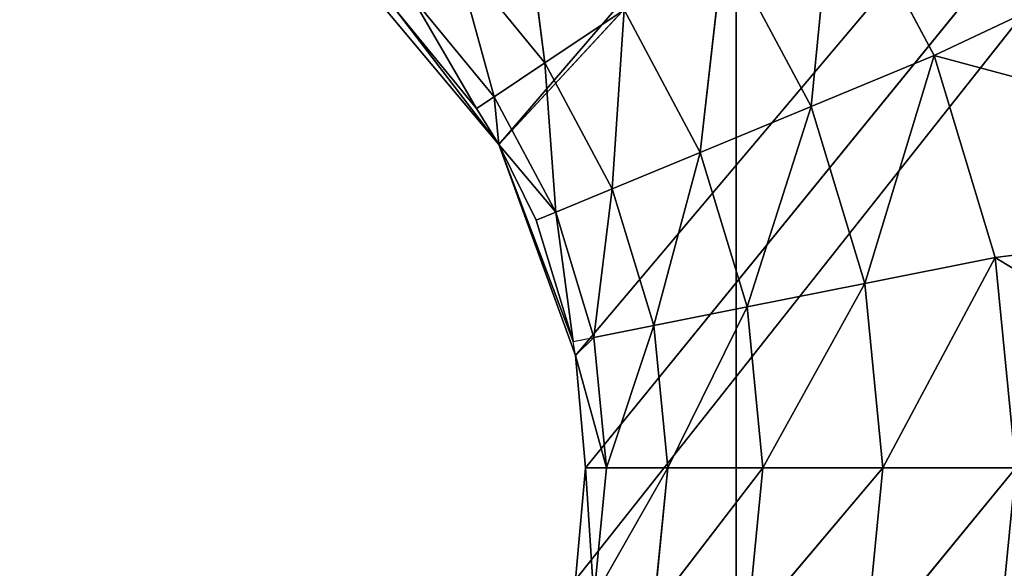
# Model space of a CAD drawing. Extents: x 14 to 217, y 27 to 186.
# Tile 564 of 656: x 43.8 to 46.09, y 118.47 to 119.75. Entities that reach past the tile are written whole.
import ezdxf

# ---------------------------------------------------------------- set-up
doc = ezdxf.new("R2010")
doc.units = 0
doc.header["$LTSCALE"] = 25.4
doc.layers.get('0').update_dxf_attribs({"color": 13, "linetype": 'CONTINUOUS'})

# ---------------------------------------------------------------- blocks, each defined once
blk = doc.blocks.new('PROFILE-RECESSED-T-CONNECT')
at = {"color": 0}
for p, q in [((32.9386, 13.9594, 66.2073), (32.6531, 13.9105, 66.3255)), ((32.9386, 13.9594, 66.2073), (32.6531, 13.9105, 66.3255)), ((32.7076, 13.9594, 65.775), (32.6531, 13.9105, 66.3255)), ((32.7076, 13.9594, 65.775), (32.6531, 13.9105, 66.3255)), ((32.7076, 13.9594, 65.775), (32.9386, 13.9594, 66.2073)), ((32.7076, 13.9594, 65.775), (32.9386, 13.9594, 66.2073)), ((33.1289, 13.9594, 67.164), (32.7778, 13.9105, 67.5914)), ((33.1289, 13.9594, 67.164), (32.7778, 13.9105, 67.5914)), ((33.0809, 13.9594, 66.6762), (32.7778, 13.9105, 66.7365)), ((33.0809, 13.9594, 66.6762), (32.7778, 13.9105, 66.7365)), ((32.9386, 13.9594, 66.2073), (32.7778, 13.9105, 66.7365)), ((32.9386, 13.9594, 66.2073), (32.7778, 13.9105, 66.7365)), ((33.1289, 13.9594, 67.164), (32.8199, 13.9105, 67.164)), ((33.1289, 13.9594, 67.164), (32.8199, 13.9105, 67.164)), ((33.0809, 13.9594, 66.6762), (32.8199, 13.9105, 67.164)), ((33.0809, 13.9594, 66.6762), (32.8199, 13.9105, 67.164)), ((32.9386, 13.9594, 66.2073), (33.9345, 13.9594, 65.7381)), ((32.9386, 13.9594, 66.2073), (33.9345, 13.9594, 65.7381)), ((32.9386, 13.9594, 66.2073), (34.1742, 13.9594, 66.5388)), ((32.9386, 13.9594, 66.2073), (34.1742, 13.9594, 66.5388)), ((32.9386, 13.9594, 66.2073), (33.0809, 13.9594, 66.6762)), ((32.9386, 13.9594, 66.2073), (33.0809, 13.9594, 66.6762)), ((33.0809, 13.9594, 66.6762), (34.1742, 13.9594, 66.5388)), ((33.0809, 13.9594, 66.6762), (34.1742, 13.9594, 66.5388)), ((33.0809, 13.9594, 66.6762), (34.2228, 13.9594, 67.3733)), ((33.0809, 13.9594, 66.6762), (34.2228, 13.9594, 67.3733)), ((33.0809, 13.9594, 66.6762), (33.1289, 13.9594, 67.164)), ((33.0809, 13.9594, 66.6762), (33.1289, 13.9594, 67.164)), ((32.6531, 13.9105, 66.3255), (32.3956, 13.7684, 66.4322)), ((32.6531, 13.9105, 66.3255), (32.3956, 13.7684, 66.4322)), ((32.4506, 13.9105, 65.9467), (32.3956, 13.7684, 66.4322)), ((32.4506, 13.9105, 65.9467), (32.3956, 13.7684, 66.4322)), ((32.6531, 13.9105, 66.3255), (32.4506, 13.9105, 65.9467)), ((32.6531, 13.9105, 66.3255), (32.4506, 13.9105, 65.9467)), ((32.8199, 13.9105, 67.164), (32.5044, 13.7684, 67.537)), ((32.8199, 13.9105, 67.164), (32.5044, 13.7684, 67.537)), ((32.7778, 13.9105, 66.7365), (32.5044, 13.7684, 66.7909)), ((32.7778, 13.9105, 66.7365), (32.5044, 13.7684, 66.7909)), ((32.6531, 13.9105, 66.3255), (32.5044, 13.7684, 66.7909)), ((32.6531, 13.9105, 66.3255), (32.5044, 13.7684, 66.7909)), ((32.8199, 13.9105, 67.164), (32.5411, 13.7684, 67.164)), ((32.8199, 13.9105, 67.164), (32.5411, 13.7684, 67.164)), ((32.7778, 13.9105, 66.7365), (32.5411, 13.7684, 67.164)), ((32.7778, 13.9105, 66.7365), (32.5411, 13.7684, 67.164)), ((32.7778, 13.9105, 66.7365), (32.6531, 13.9105, 66.3255)), ((32.7778, 13.9105, 66.7365), (32.6531, 13.9105, 66.3255)), ((32.7778, 13.9105, 67.5914), (32.8199, 13.9105, 67.164)), ((32.8199, 13.9105, 67.164), (32.7778, 13.9105, 66.7365)), ((32.7778, 13.9105, 67.5914), (32.8199, 13.9105, 67.164)), ((32.8199, 13.9105, 67.164), (32.7778, 13.9105, 66.7365)), ((31.981, 13.7684, 65.8118), (32.0349, 13.5472, 66.2245)), ((31.981, 13.7684, 65.8118), (32.0349, 13.5472, 66.2245)), ((32.2188, 13.7684, 66.1016), (32.0349, 13.5472, 66.2245)), ((32.2188, 13.7684, 66.1016), (32.0349, 13.5472, 66.2245)), ((32.3956, 13.7684, 66.4322), (32.1912, 13.5472, 66.5168)), ((32.3956, 13.7684, 66.4322), (32.1912, 13.5472, 66.5168)), ((32.2188, 13.7684, 66.1016), (32.1912, 13.5472, 66.5168)), ((32.2188, 13.7684, 66.1016), (32.1912, 13.5472, 66.5168)), ((32.3956, 13.7684, 66.4322), (32.2188, 13.7684, 66.1016)), ((32.3956, 13.7684, 66.4322), (32.2188, 13.7684, 66.1016)), ((32.5411, 13.7684, 67.164), (32.2874, 13.5472, 67.4939)), ((32.5411, 13.7684, 67.164), (32.2874, 13.5472, 67.4939)), ((32.5044, 13.7684, 66.7909), (32.2874, 13.5472, 66.8341)), ((32.5044, 13.7684, 66.7909), (32.2874, 13.5472, 66.8341)), ((32.3956, 13.7684, 66.4322), (32.2874, 13.5472, 66.8341)), ((32.3956, 13.7684, 66.4322), (32.2874, 13.5472, 66.8341)), ((32.5411, 13.7684, 67.164), (32.3199, 13.5472, 67.164)), ((32.5411, 13.7684, 67.164), (32.3199, 13.5472, 67.164)), ((32.5044, 13.7684, 66.7909), (32.3199, 13.5472, 67.164)), ((32.5044, 13.7684, 66.7909), (32.3199, 13.5472, 67.164)), ((32.5044, 13.7684, 66.7909), (32.3956, 13.7684, 66.4322)), ((32.5044, 13.7684, 66.7909), (32.3956, 13.7684, 66.4322)), ((32.5044, 13.7684, 67.537), (32.5411, 13.7684, 67.164)), ((32.5411, 13.7684, 67.164), (32.5044, 13.7684, 66.7909)), ((32.5044, 13.7684, 67.537), (32.5411, 13.7684, 67.164)), ((32.5411, 13.7684, 67.164), (32.5044, 13.7684, 66.7909)), ((32.0349, 13.5472, 66.2245), (31.8246, 13.5472, 65.9683)), ((31.8246, 13.5472, 65.9683), (31.9168, 13.2684, 66.3034)), ((31.8246, 13.5472, 65.9683), (31.9168, 13.2684, 66.3034)), ((32.0349, 13.5472, 66.2245), (31.8246, 13.5472, 65.9683)), ((32.0349, 13.5472, 66.2245), (31.9168, 13.2684, 66.3034)), ((32.0349, 13.5472, 66.2245), (31.9168, 13.2684, 66.3034)), ((32.1912, 13.5472, 66.5168), (32.0349, 13.5472, 66.2245)), ((32.0349, 13.5472, 66.2245), (32.0599, 13.2684, 66.5712)), ((32.0349, 13.5472, 66.2245), (32.0599, 13.2684, 66.5712)), ((32.1912, 13.5472, 66.5168), (32.0349, 13.5472, 66.2245)), ((32.1912, 13.5472, 66.5168), (32.0599, 13.2684, 66.5712)), ((32.1912, 13.5472, 66.5168), (32.0599, 13.2684, 66.5712)), ((32.3199, 13.5472, 67.164), (32.1481, 13.2684, 67.4661)), ((32.3199, 13.5472, 67.164), (32.1481, 13.2684, 67.4661)), ((32.2874, 13.5472, 66.8341), (32.1481, 13.2684, 66.8618)), ((32.2874, 13.5472, 66.8341), (32.1481, 13.2684, 66.8618)), ((32.1912, 13.5472, 66.5168), (32.1481, 13.2684, 66.8618)), ((32.1912, 13.5472, 66.5168), (32.1481, 13.2684, 66.8618)), ((32.3199, 13.5472, 67.164), (32.1778, 13.2684, 67.164)), ((32.3199, 13.5472, 67.164), (32.1778, 13.2684, 67.164)), ((32.2874, 13.5472, 66.8341), (32.1778, 13.2684, 67.164)), ((32.2874, 13.5472, 66.8341), (32.1778, 13.2684, 67.164)), ((32.2874, 13.5472, 66.8341), (32.1912, 13.5472, 66.5168)), ((32.2874, 13.5472, 66.8341), (32.1912, 13.5472, 66.5168)), ((32.2874, 13.5472, 67.4939), (32.3199, 13.5472, 67.164)), ((32.3199, 13.5472, 67.164), (32.2874, 13.5472, 66.8341)), ((32.2874, 13.5472, 67.4939), (32.3199, 13.5472, 67.164)), ((32.3199, 13.5472, 67.164), (32.2874, 13.5472, 66.8341)), ((31.8761, 12.9594, 66.3306), (31.7242, 13.2684, 66.0687)), ((31.8761, 12.9594, 66.3306), (31.7242, 13.2684, 66.0687)), ((31.9168, 13.2684, 66.3034), (31.7242, 13.2684, 66.0687)), ((31.9168, 13.2684, 66.3034), (31.7242, 13.2684, 66.0687)), ((31.8761, 12.9594, 66.3306), (31.9168, 13.2684, 66.3034)), ((31.8761, 12.9594, 66.3306), (31.9168, 13.2684, 66.3034)), ((31.9279, 12.9594, 66.414), (31.9168, 13.2684, 66.3034)), ((31.9279, 12.9594, 66.414), (31.9168, 13.2684, 66.3034)), ((32.0599, 13.2684, 66.5712), (31.9168, 13.2684, 66.3034)), ((32.0599, 13.2684, 66.5712), (31.9168, 13.2684, 66.3034)), ((31.9279, 12.9594, 66.414), (32.0599, 13.2684, 66.5712)), ((31.9279, 12.9594, 66.414), (32.0599, 13.2684, 66.5712)), ((32.0147, 12.9594, 66.5899), (32.0599, 13.2684, 66.5712)), ((32.0147, 12.9594, 66.5899), (32.0599, 13.2684, 66.5712)), ((32.1001, 12.9594, 66.8713), (32.0599, 13.2684, 66.5712)), ((32.1001, 12.9594, 66.8713), (32.0599, 13.2684, 66.5712)), ((32.1481, 13.2684, 66.8618), (32.0599, 13.2684, 66.5712)), ((32.1481, 13.2684, 66.8618), (32.0599, 13.2684, 66.5712)), ((32.1001, 12.9594, 66.8713), (32.1481, 13.2684, 66.8618)), ((32.1061, 12.9594, 66.9035), (32.1481, 13.2684, 66.8618)), ((32.1061, 12.9594, 66.9035), (32.1778, 13.2684, 67.164)), ((32.1061, 12.9594, 66.9035), (32.1778, 13.2684, 67.164)), ((32.1289, 12.9594, 67.164), (32.1778, 13.2684, 67.164)), ((32.1289, 12.9594, 67.164), (32.1778, 13.2684, 67.164)), ((32.1289, 12.9594, 67.164), (32.1481, 13.2684, 67.4661)), ((32.1289, 12.9594, 67.164), (32.1481, 13.2684, 67.4661)), ((32.1778, 13.2684, 67.164), (32.1481, 13.2684, 66.8618)), ((32.1481, 13.2684, 67.4661), (32.1778, 13.2684, 67.164)), ((32.1481, 13.2684, 67.4661), (32.1778, 13.2684, 67.164)), ((32.1778, 13.2684, 67.164), (32.1481, 13.2684, 66.8618)), ((31.9279, 3.7618, 66.414), (31.6896, 12.9594, 66.1033)), ((31.9279, 3.7618, 66.414), (31.6896, 12.9594, 66.1033)), ((31.8761, 12.9594, 66.3306), (31.6896, 12.9594, 66.1033)), ((31.8761, 12.9594, 66.3306), (31.6896, 12.9594, 66.1033)), ((31.9279, 3.7618, 66.414), (31.8761, 12.9594, 66.3306)), ((31.9279, 3.7618, 66.414), (31.8761, 12.9594, 66.3306)), ((31.9279, 12.9594, 66.414), (31.8761, 12.9594, 66.3306)), ((31.9279, 12.9594, 66.414), (31.8761, 12.9594, 66.3306)), ((32.0147, 12.9594, 66.5899), (31.9279, 12.9594, 66.414)), ((31.9279, 12.9594, 66.414), (31.9279, 3.7618, 66.414)), ((31.9279, 3.7618, 66.414), (32.0147, 12.9594, 66.5899)), ((32.1061, 12.9594, 66.9035), (31.9279, 3.7618, 66.414)), ((32.1061, 12.9594, 66.9035), (31.9279, 3.7618, 66.414)), ((32.1001, 12.9594, 66.8713), (31.9279, 3.7618, 66.414)), ((32.1001, 12.9594, 66.8713), (31.9279, 3.7618, 66.414)), ((31.9279, 3.7618, 66.414), (32.0147, 12.9594, 66.5899)), ((31.9279, 12.9594, 66.414), (31.9279, 3.7618, 66.414)), ((32.0147, 12.9594, 66.5899), (31.9279, 12.9594, 66.414)), ((32.1001, 12.9594, 66.8713), (32.0147, 12.9594, 66.5899)), ((32.1001, 12.9594, 66.8713), (32.0147, 12.9594, 66.5899)), ((32.1061, 12.9594, 66.9035), (32.1001, 12.9594, 66.8713)), ((32.1061, 12.9594, 67.4244), (32.1289, 3.7618, 67.164)), ((32.1061, 12.9594, 67.4244), (32.1289, 3.7618, 67.164)), ((32.1061, 12.9594, 67.4244), (32.1289, 12.9594, 67.164)), ((32.1289, 12.9594, 67.164), (32.1061, 3.7618, 66.9035)), ((32.1289, 12.9594, 67.164), (32.1061, 3.7618, 66.9035)), ((32.1289, 12.9594, 67.164), (32.1061, 12.9594, 66.9035)), ((32.1061, 12.9594, 66.9035), (32.1061, 3.7618, 66.9035)), ((32.1061, 12.9594, 66.9035), (32.1061, 3.7618, 66.9035)), ((32.1289, 12.9594, 67.164), (32.1061, 12.9594, 66.9035)), ((32.1061, 12.9594, 67.4244), (32.1289, 12.9594, 67.164)), ((32.1289, 12.9594, 67.164), (32.1289, 3.7618, 67.164)), ((32.1289, 12.9594, 67.164), (32.1289, 3.7618, 67.164)), ((32.4789, 12.9618, 57.3216), (32.4789, 4.9618, 92.3216)), ((32.4789, 12.9618, 57.3216), (32.4789, 4.9618, 92.3216)), ((32.4789, 12.9618, 57.3216), (32.4789, 12.9618, 92.3216)), ((32.4789, 12.9618, 57.3216), (32.4789, 12.9618, 92.3216)), ((32.4789, 4.9618, 57.3216), (32.4789, 4.9618, 92.3216)), ((32.4789, 4.9618, 57.3216), (32.4789, 4.9618, 92.3216)), ((31.9279, 3.7618, 66.414), (31.5931, 3.7618, 66.0149)), ((31.9279, 3.7618, 66.414), (31.5931, 3.7618, 66.0149)), ((32.1061, 3.7618, 66.9035), (31.9279, 3.7618, 66.414)), ((31.9279, 3.7618, 66.414), (38.6289, 3.7618, 59.1857)), ((31.9279, 3.7618, 66.414), (38.6289, 3.7618, 59.1857)), ((31.9279, 3.7618, 66.414), (38.5954, 3.7618, 58.6748)), ((31.9279, 3.7618, 66.414), (38.5954, 3.7618, 58.6748)), ((32.1061, 3.7618, 66.9035), (31.9279, 3.7618, 66.414)), ((32.1061, 3.7618, 67.4244), (38.6289, 3.7618, 59.1857)), ((32.1061, 3.7618, 67.4244), (38.6289, 3.7618, 59.1857)), ((32.1061, 3.7618, 67.4244), (32.1289, 3.7618, 67.164)), ((32.1289, 3.7618, 67.164), (32.1061, 3.7618, 66.9035)), ((32.1061, 3.7618, 66.9035), (38.6289, 3.7618, 59.1857)), ((32.1061, 3.7618, 66.9035), (38.6289, 3.7618, 59.1857)), ((32.1061, 3.7618, 67.4244), (32.1289, 3.7618, 67.164)), ((32.1289, 3.7618, 67.164), (32.1061, 3.7618, 66.9035)), ((32.1289, 3.7618, 67.164), (38.6289, 3.7618, 59.1857)), ((32.1289, 3.7618, 67.164), (38.6289, 3.7618, 59.1857))]:
    blk.add_line(p, q, dxfattribs=at)
mesh = blk.add_polyface(dxfattribs=at)
corners = [(32.6531, 13.9105, 66.3255), (32.7076, 13.9594, 65.775), (32.4506, 13.9105, 65.9467)]
mesh.append_faces([[corners[k] for k in face] for face in [(0, 1, 2)]], dxfattribs={"color": 0})
mesh = blk.add_polyface(dxfattribs=at)
corners = [(32.7778, 13.9105, 66.7365), (32.9386, 13.9594, 66.2073), (32.6531, 13.9105, 66.3255)]
mesh.append_faces([[corners[k] for k in face] for face in [(0, 1, 2)]], dxfattribs={"color": 0})
mesh = blk.add_polyface(dxfattribs=at)
corners = [(32.6531, 13.9105, 66.3255), (32.9386, 13.9594, 66.2073), (32.7076, 13.9594, 65.775)]
mesh.append_faces([[corners[k] for k in face] for face in [(0, 1, 2)]], dxfattribs={"color": 0})
mesh = blk.add_polyface(dxfattribs=at)
corners = [(32.9386, 13.9594, 66.2073), (33.9345, 13.9594, 65.7381), (32.7076, 13.9594, 65.775)]
mesh.append_faces([[corners[k] for k in face] for face in [(0, 1, 2)]], dxfattribs={"color": 0})
mesh = blk.add_polyface(dxfattribs=at)
corners = [(33.0809, 13.9594, 67.6517), (33.1289, 13.9594, 67.164), (32.7778, 13.9105, 67.5914)]
mesh.append_faces([[corners[k] for k in face] for face in [(0, 1, 2)]], dxfattribs={"color": 0})
mesh = blk.add_polyface(dxfattribs=at)
corners = [(32.7778, 13.9105, 67.5914), (33.1289, 13.9594, 67.164), (32.8199, 13.9105, 67.164)]
mesh.append_faces([[corners[k] for k in face] for face in [(0, 1, 2)]], dxfattribs={"color": 0})
mesh = blk.add_polyface(dxfattribs=at)
corners = [(32.8199, 13.9105, 67.164), (33.0809, 13.9594, 66.6762), (32.7778, 13.9105, 66.7365)]
mesh.append_faces([[corners[k] for k in face] for face in [(0, 1, 2)]], dxfattribs={"color": 0})
mesh = blk.add_polyface(dxfattribs=at)
corners = [(32.7778, 13.9105, 66.7365), (33.0809, 13.9594, 66.6762), (32.9386, 13.9594, 66.2073)]
mesh.append_faces([[corners[k] for k in face] for face in [(0, 1, 2)]], dxfattribs={"color": 0})
mesh = blk.add_polyface(dxfattribs=at)
corners = [(33.1289, 13.9594, 67.164), (33.0809, 13.9594, 66.6762), (32.8199, 13.9105, 67.164)]
mesh.append_faces([[corners[k] for k in face] for face in [(0, 1, 2)]], dxfattribs={"color": 0})
mesh = blk.add_polyface(dxfattribs=at)
corners = [(34.1742, 13.9594, 66.5388), (33.9345, 13.9594, 65.7381), (32.9386, 13.9594, 66.2073)]
mesh.append_faces([[corners[k] for k in face] for face in [(0, 1, 2)]], dxfattribs={"color": 0})
mesh = blk.add_polyface(dxfattribs=at)
corners = [(33.0809, 13.9594, 66.6762), (34.1742, 13.9594, 66.5388), (32.9386, 13.9594, 66.2073)]
mesh.append_faces([[corners[k] for k in face] for face in [(0, 1, 2)]], dxfattribs={"color": 0})
mesh = blk.add_polyface(dxfattribs=at)
corners = [(34.2228, 13.9594, 67.3733), (34.1742, 13.9594, 66.5388), (33.0809, 13.9594, 66.6762)]
mesh.append_faces([[corners[k] for k in face] for face in [(0, 1, 2)]], dxfattribs={"color": 0})
mesh = blk.add_polyface(dxfattribs=at)
corners = [(34.2228, 13.9594, 67.3733), (33.0809, 13.9594, 66.6762), (33.1289, 13.9594, 67.164)]
mesh.append_faces([[corners[k] for k in face] for face in [(0, 1, 2)]], dxfattribs={"color": 0})
mesh = blk.add_polyface(dxfattribs=at)
corners = [(34.0777, 13.9594, 68.1964), (33.1289, 13.9594, 67.164), (33.0809, 13.9594, 67.6517)]
mesh.append_faces([[corners[k] for k in face] for face in [(0, 1, 2)]], dxfattribs={"color": 0})
mesh = blk.add_polyface(dxfattribs=at)
corners = [(32.3956, 13.7684, 66.4322), (32.4506, 13.9105, 65.9467), (32.2188, 13.7684, 66.1016)]
mesh.append_faces([[corners[k] for k in face] for face in [(0, 1, 2)]], dxfattribs={"color": 0})
mesh = blk.add_polyface(dxfattribs=at)
corners = [(32.5044, 13.7684, 66.7909), (32.6531, 13.9105, 66.3255), (32.3956, 13.7684, 66.4322)]
mesh.append_faces([[corners[k] for k in face] for face in [(0, 1, 2)]], dxfattribs={"color": 0})
mesh = blk.add_polyface(dxfattribs=at)
corners = [(32.3956, 13.7684, 66.4322), (32.6531, 13.9105, 66.3255), (32.4506, 13.9105, 65.9467)]
mesh.append_faces([[corners[k] for k in face] for face in [(0, 1, 2)]], dxfattribs={"color": 0})
mesh = blk.add_polyface(dxfattribs=at)
corners = [(32.7778, 13.9105, 67.5914), (32.8199, 13.9105, 67.164), (32.5044, 13.7684, 67.537)]
mesh.append_faces([[corners[k] for k in face] for face in [(0, 1, 2)]], dxfattribs={"color": 0})
mesh = blk.add_polyface(dxfattribs=at)
corners = [(32.5044, 13.7684, 67.537), (32.8199, 13.9105, 67.164), (32.5411, 13.7684, 67.164)]
mesh.append_faces([[corners[k] for k in face] for face in [(0, 1, 2)]], dxfattribs={"color": 0})
mesh = blk.add_polyface(dxfattribs=at)
corners = [(32.5411, 13.7684, 67.164), (32.7778, 13.9105, 66.7365), (32.5044, 13.7684, 66.7909)]
mesh.append_faces([[corners[k] for k in face] for face in [(0, 1, 2)]], dxfattribs={"color": 0})
mesh = blk.add_polyface(dxfattribs=at)
corners = [(32.5044, 13.7684, 66.7909), (32.7778, 13.9105, 66.7365), (32.6531, 13.9105, 66.3255)]
mesh.append_faces([[corners[k] for k in face] for face in [(0, 1, 2)]], dxfattribs={"color": 0})
mesh = blk.add_polyface(dxfattribs=at)
corners = [(32.8199, 13.9105, 67.164), (32.7778, 13.9105, 66.7365), (32.5411, 13.7684, 67.164)]
mesh.append_faces([[corners[k] for k in face] for face in [(0, 1, 2)]], dxfattribs={"color": 0})
mesh = blk.add_polyface(dxfattribs=at)
corners = [(32.0349, 13.5472, 66.2245), (31.981, 13.7684, 65.8118), (31.8246, 13.5472, 65.9683)]
mesh.append_faces([[corners[k] for k in face] for face in [(0, 1, 2)]], dxfattribs={"color": 0})
mesh = blk.add_polyface(dxfattribs=at)
corners = [(32.0349, 13.5472, 66.2245), (32.2188, 13.7684, 66.1016), (31.981, 13.7684, 65.8118)]
mesh.append_faces([[corners[k] for k in face] for face in [(0, 1, 2)]], dxfattribs={"color": 0})
mesh = blk.add_polyface(dxfattribs=at)
corners = [(32.1912, 13.5472, 66.5168), (32.2188, 13.7684, 66.1016), (32.0349, 13.5472, 66.2245)]
mesh.append_faces([[corners[k] for k in face] for face in [(0, 1, 2)]], dxfattribs={"color": 0})
mesh = blk.add_polyface(dxfattribs=at)
corners = [(32.2874, 13.5472, 66.8341), (32.3956, 13.7684, 66.4322), (32.1912, 13.5472, 66.5168)]
mesh.append_faces([[corners[k] for k in face] for face in [(0, 1, 2)]], dxfattribs={"color": 0})
mesh = blk.add_polyface(dxfattribs=at)
corners = [(32.1912, 13.5472, 66.5168), (32.3956, 13.7684, 66.4322), (32.2188, 13.7684, 66.1016)]
mesh.append_faces([[corners[k] for k in face] for face in [(0, 1, 2)]], dxfattribs={"color": 0})
mesh = blk.add_polyface(dxfattribs=at)
corners = [(32.5411, 13.7684, 67.164), (32.2874, 13.5472, 67.4939), (32.5044, 13.7684, 67.537)]
mesh.append_faces([[corners[k] for k in face] for face in [(0, 1, 2)]], dxfattribs={"color": 0})
mesh = blk.add_polyface(dxfattribs=at)
corners = [(32.2874, 13.5472, 67.4939), (32.5411, 13.7684, 67.164), (32.3199, 13.5472, 67.164)]
mesh.append_faces([[corners[k] for k in face] for face in [(0, 1, 2)]], dxfattribs={"color": 0})
mesh = blk.add_polyface(dxfattribs=at)
corners = [(32.5044, 13.7684, 66.7909), (32.2874, 13.5472, 66.8341), (32.3199, 13.5472, 67.164)]
mesh.append_faces([[corners[k] for k in face] for face in [(0, 1, 2)]], dxfattribs={"color": 0})
mesh = blk.add_polyface(dxfattribs=at)
corners = [(32.2874, 13.5472, 66.8341), (32.5044, 13.7684, 66.7909), (32.3956, 13.7684, 66.4322)]
mesh.append_faces([[corners[k] for k in face] for face in [(0, 1, 2)]], dxfattribs={"color": 0})
mesh = blk.add_polyface(dxfattribs=at)
corners = [(32.5411, 13.7684, 67.164), (32.5044, 13.7684, 66.7909), (32.3199, 13.5472, 67.164)]
mesh.append_faces([[corners[k] for k in face] for face in [(0, 1, 2)]], dxfattribs={"color": 0})
mesh = blk.add_polyface(dxfattribs=at)
corners = [(31.8246, 13.5472, 65.9683), (31.7242, 13.2684, 66.0687), (31.9168, 13.2684, 66.3034)]
mesh.append_faces([[corners[k] for k in face] for face in [(0, 1, 2)]], dxfattribs={"color": 0})
mesh = blk.add_polyface(dxfattribs=at)
corners = [(31.8246, 13.5472, 65.9683), (31.9168, 13.2684, 66.3034), (32.0349, 13.5472, 66.2245)]
mesh.append_faces([[corners[k] for k in face] for face in [(0, 1, 2)]], dxfattribs={"color": 0})
mesh = blk.add_polyface(dxfattribs=at)
corners = [(32.0349, 13.5472, 66.2245), (31.9168, 13.2684, 66.3034), (32.0599, 13.2684, 66.5712)]
mesh.append_faces([[corners[k] for k in face] for face in [(0, 1, 2)]], dxfattribs={"color": 0})
mesh = blk.add_polyface(dxfattribs=at)
corners = [(32.0349, 13.5472, 66.2245), (32.0599, 13.2684, 66.5712), (32.1912, 13.5472, 66.5168)]
mesh.append_faces([[corners[k] for k in face] for face in [(0, 1, 2)]], dxfattribs={"color": 0})
mesh = blk.add_polyface(dxfattribs=at)
corners = [(32.1912, 13.5472, 66.5168), (32.0599, 13.2684, 66.5712), (32.1481, 13.2684, 66.8618)]
mesh.append_faces([[corners[k] for k in face] for face in [(0, 1, 2)]], dxfattribs={"color": 0})
mesh = blk.add_polyface(dxfattribs=at)
corners = [(32.3199, 13.5472, 67.164), (32.1481, 13.2684, 67.4661), (32.2874, 13.5472, 67.4939)]
mesh.append_faces([[corners[k] for k in face] for face in [(0, 1, 2)]], dxfattribs={"color": 0})
mesh = blk.add_polyface(dxfattribs=at)
corners = [(32.3199, 13.5472, 67.164), (32.1778, 13.2684, 67.164), (32.1481, 13.2684, 67.4661)]
mesh.append_faces([[corners[k] for k in face] for face in [(0, 1, 2)]], dxfattribs={"color": 0})
mesh = blk.add_polyface(dxfattribs=at)
corners = [(32.2874, 13.5472, 66.8341), (32.1481, 13.2684, 66.8618), (32.1778, 13.2684, 67.164)]
mesh.append_faces([[corners[k] for k in face] for face in [(0, 1, 2)]], dxfattribs={"color": 0})
mesh = blk.add_polyface(dxfattribs=at)
corners = [(32.1912, 13.5472, 66.5168), (32.1481, 13.2684, 66.8618), (32.2874, 13.5472, 66.8341)]
mesh.append_faces([[corners[k] for k in face] for face in [(0, 1, 2)]], dxfattribs={"color": 0})
mesh = blk.add_polyface(dxfattribs=at)
corners = [(32.2874, 13.5472, 66.8341), (32.1778, 13.2684, 67.164), (32.3199, 13.5472, 67.164)]
mesh.append_faces([[corners[k] for k in face] for face in [(0, 1, 2)]], dxfattribs={"color": 0})
mesh = blk.add_polyface(dxfattribs=at)
corners = [(31.7242, 13.2684, 66.0687), (31.6896, 12.9594, 66.1033), (31.8761, 12.9594, 66.3306)]
mesh.append_faces([[corners[k] for k in face] for face in [(0, 1, 2)]], dxfattribs={"color": 0})
mesh = blk.add_polyface(dxfattribs=at)
corners = [(31.7242, 13.2684, 66.0687), (31.8761, 12.9594, 66.3306), (31.9168, 13.2684, 66.3034)]
mesh.append_faces([[corners[k] for k in face] for face in [(0, 1, 2)]], dxfattribs={"color": 0})
mesh = blk.add_polyface(dxfattribs=at)
corners = [(31.9168, 13.2684, 66.3034), (31.8761, 12.9594, 66.3306), (31.9279, 12.9594, 66.414)]
mesh.append_faces([[corners[k] for k in face] for face in [(0, 1, 2)]], dxfattribs={"color": 0})
mesh = blk.add_polyface(dxfattribs=at)
corners = [(31.9168, 13.2684, 66.3034), (31.9279, 12.9594, 66.414), (32.0599, 13.2684, 66.5712)]
mesh.append_faces([[corners[k] for k in face] for face in [(0, 1, 2)]], dxfattribs={"color": 0})
mesh = blk.add_polyface(dxfattribs=at)
corners = [(32.0599, 13.2684, 66.5712), (31.9279, 12.9594, 66.414), (32.0147, 12.9594, 66.5899)]
mesh.append_faces([[corners[k] for k in face] for face in [(0, 1, 2)]], dxfattribs={"color": 0})
mesh = blk.add_polyface(dxfattribs=at)
corners = [(32.0599, 13.2684, 66.5712), (32.0147, 12.9594, 66.5899), (32.1001, 12.9594, 66.8713)]
mesh.append_faces([[corners[k] for k in face] for face in [(0, 1, 2)]], dxfattribs={"color": 0})
mesh = blk.add_polyface(dxfattribs=at)
corners = [(32.0599, 13.2684, 66.5712), (32.1001, 12.9594, 66.8713), (32.1481, 13.2684, 66.8618)]
mesh.append_faces([[corners[k] for k in face] for face in [(0, 1, 2)]], dxfattribs={"color": 0})
mesh = blk.add_polyface(dxfattribs=at)
corners = [(32.1481, 13.2684, 66.8618), (32.1061, 12.9594, 66.9035), (32.1778, 13.2684, 67.164)]
mesh.append_faces([[corners[k] for k in face] for face in [(0, 1, 2)]], dxfattribs={"color": 0})
mesh = blk.add_polyface(dxfattribs=at)
corners = [(32.1778, 13.2684, 67.164), (32.1061, 12.9594, 66.9035), (32.1289, 12.9594, 67.164)]
mesh.append_faces([[corners[k] for k in face] for face in [(0, 1, 2)]], dxfattribs={"color": 0})
mesh = blk.add_polyface(dxfattribs=at)
corners = [(32.1481, 13.2684, 67.4661), (32.1289, 12.9594, 67.164), (32.1061, 12.9594, 67.4244)]
mesh.append_faces([[corners[k] for k in face] for face in [(0, 1, 2)]], dxfattribs={"color": 0})
mesh = blk.add_polyface(dxfattribs=at)
corners = [(32.1778, 13.2684, 67.164), (32.1289, 12.9594, 67.164), (32.1481, 13.2684, 67.4661)]
mesh.append_faces([[corners[k] for k in face] for face in [(0, 1, 2)]], dxfattribs={"color": 0})
mesh = blk.add_polyface(dxfattribs=at)
corners = [(31.6896, 12.9594, 66.1033), (31.5931, 3.7618, 66.0149), (31.9279, 3.7618, 66.414)]
mesh.append_faces([[corners[k] for k in face] for face in [(0, 1, 2)]], dxfattribs={"color": 0})
mesh = blk.add_polyface(dxfattribs=at)
corners = [(31.6896, 12.9594, 66.1033), (31.9279, 3.7618, 66.414), (31.8761, 12.9594, 66.3306)]
mesh.append_faces([[corners[k] for k in face] for face in [(0, 1, 2)]], dxfattribs={"color": 0})
mesh = blk.add_polyface(dxfattribs=at)
corners = [(31.8761, 12.9594, 66.3306), (31.9279, 3.7618, 66.414), (31.9279, 12.9594, 66.414)]
mesh.append_faces([[corners[k] for k in face] for face in [(0, 1, 2)]], dxfattribs={"color": 0})
mesh = blk.add_polyface(dxfattribs=at)
corners = [(31.9279, 12.9594, 66.414), (31.9279, 3.7618, 66.414), (32.0147, 12.9594, 66.5899)]
mesh.append_faces([[corners[k] for k in face] for face in [(0, 1, 2)]], dxfattribs={"color": 0})
mesh = blk.add_polyface(dxfattribs=at)
corners = [(32.1061, 12.9594, 66.9035), (31.9279, 3.7618, 66.414), (32.1061, 3.7618, 66.9035)]
mesh.append_faces([[corners[k] for k in face] for face in [(0, 1, 2)]], dxfattribs={"color": 0})
mesh = blk.add_polyface(dxfattribs=at)
corners = [(32.1001, 12.9594, 66.8713), (31.9279, 3.7618, 66.414), (32.1061, 12.9594, 66.9035)]
mesh.append_faces([[corners[k] for k in face] for face in [(0, 1, 2)]], dxfattribs={"color": 0})
mesh = blk.add_polyface(dxfattribs=at)
corners = [(32.0147, 12.9594, 66.5899), (31.9279, 3.7618, 66.414), (32.1001, 12.9594, 66.8713)]
mesh.append_faces([[corners[k] for k in face] for face in [(0, 1, 2)]], dxfattribs={"color": 0})
mesh = blk.add_polyface(dxfattribs=at)
corners = [(32.1061, 12.9594, 67.4244), (32.1289, 3.7618, 67.164), (32.1061, 3.7618, 67.4244)]
mesh.append_faces([[corners[k] for k in face] for face in [(0, 1, 2)]], dxfattribs={"color": 0})
mesh = blk.add_polyface(dxfattribs=at)
corners = [(32.1289, 12.9594, 67.164), (32.1289, 3.7618, 67.164), (32.1061, 12.9594, 67.4244)]
mesh.append_faces([[corners[k] for k in face] for face in [(0, 1, 2)]], dxfattribs={"color": 0})
mesh = blk.add_polyface(dxfattribs=at)
corners = [(32.1289, 12.9594, 67.164), (32.1061, 3.7618, 66.9035), (32.1289, 3.7618, 67.164)]
mesh.append_faces([[corners[k] for k in face] for face in [(0, 1, 2)]], dxfattribs={"color": 0})
mesh = blk.add_polyface(dxfattribs=at)
corners = [(32.1061, 12.9594, 66.9035), (32.1061, 3.7618, 66.9035), (32.1289, 12.9594, 67.164)]
mesh.append_faces([[corners[k] for k in face] for face in [(0, 1, 2)]], dxfattribs={"color": 0})
mesh = blk.add_polyface(dxfattribs=at)
corners = [(32.4789, 12.9618, 57.3216), (32.4789, 4.9618, 92.3216), (32.4789, 4.9618, 57.3216)]
mesh.append_faces([[corners[k] for k in face] for face in [(0, 1, 2)]], dxfattribs={"color": 0})
mesh = blk.add_polyface(dxfattribs=at)
corners = [(32.4789, 12.9618, 92.3216), (32.4789, 4.9618, 92.3216), (32.4789, 12.9618, 57.3216)]
mesh.append_faces([[corners[k] for k in face] for face in [(0, 1, 2)]], dxfattribs={"color": 0})
mesh = blk.add_polyface(dxfattribs=at)
corners = [(32.4789, 12.9618, 92.3216), (32.4789, 12.9618, 57.3216), (36.0789, 12.9618, 57.3216)]
mesh.append_faces([[corners[k] for k in face] for face in [(0, 1, 2)]], dxfattribs={"color": 0})
mesh = blk.add_polyface(dxfattribs=at)
corners = [(32.4789, 12.9618, 92.3216), (36.0789, 12.9618, 57.3216), (36.0789, 12.9618, 92.3216)]
mesh.append_faces([[corners[k] for k in face] for face in [(0, 1, 2)]], dxfattribs={"color": 0})
mesh = blk.add_polyface(dxfattribs=at)
corners = [(36.0789, 4.9618, 92.3216), (36.0789, 4.9618, 57.3216), (32.4789, 4.9618, 57.3216)]
mesh.append_faces([[corners[k] for k in face] for face in [(0, 1, 2)]], dxfattribs={"color": 0})
mesh = blk.add_polyface(dxfattribs=at)
corners = [(36.0789, 4.9618, 92.3216), (32.4789, 4.9618, 57.3216), (32.4789, 4.9618, 92.3216)]
mesh.append_faces([[corners[k] for k in face] for face in [(0, 1, 2)]], dxfattribs={"color": 0})
mesh = blk.add_polyface(dxfattribs=at)
corners = [(31.9279, 3.7618, 66.414), (31.5931, 3.7618, 66.0149), (38.5954, 3.7618, 58.6748)]
mesh.append_faces([[corners[k] for k in face] for face in [(0, 1, 2)]], dxfattribs={"color": 0})
mesh = blk.add_polyface(dxfattribs=at)
corners = [(32.1061, 3.7618, 66.9035), (31.9279, 3.7618, 66.414), (38.6289, 3.7618, 59.1857)]
mesh.append_faces([[corners[k] for k in face] for face in [(0, 1, 2)]], dxfattribs={"color": 0})
mesh = blk.add_polyface(dxfattribs=at)
corners = [(31.9279, 3.7618, 66.414), (38.5954, 3.7618, 58.6748), (38.6289, 3.7618, 59.1857)]
mesh.append_faces([[corners[k] for k in face] for face in [(0, 1, 2)]], dxfattribs={"color": 0})
mesh = blk.add_polyface(dxfattribs=at)
corners = [(38.6289, 3.7618, 88.3216), (32.1061, 3.7618, 67.4244), (38.6289, 3.7618, 59.1857)]
mesh.append_faces([[corners[k] for k in face] for face in [(0, 1, 2)]], dxfattribs={"color": 0})
mesh = blk.add_polyface(dxfattribs=at)
corners = [(32.1061, 3.7618, 67.4244), (32.1289, 3.7618, 67.164), (38.6289, 3.7618, 59.1857)]
mesh.append_faces([[corners[k] for k in face] for face in [(0, 1, 2)]], dxfattribs={"color": 0})
mesh = blk.add_polyface(dxfattribs=at)
corners = [(32.1289, 3.7618, 67.164), (32.1061, 3.7618, 66.9035), (38.6289, 3.7618, 59.1857)]
mesh.append_faces([[corners[k] for k in face] for face in [(0, 1, 2)]], dxfattribs={"color": 0})
mesh = blk.add_polyface(dxfattribs=at)
corners = [(30.5549, 2.0001, 100), (43.0469, 2.0001, 53), (19.0469, 2.0001, 53)]
mesh.append_faces([[corners[k] for k in face] for face in [(0, 1, 2)]], dxfattribs={"color": 0})
mesh = blk.add_polyface(dxfattribs=at)
corners = [(30.5549, 2.0001, 100), (46.0469, 2.0001, 88), (43.0469, 2.0001, 53)]
mesh.append_faces([[corners[k] for k in face] for face in [(0, 1, 2)]], dxfattribs={"color": 0})
mesh = blk.add_polyface(dxfattribs=at)
corners = [(32.3234, 0.8001, 100.2666), (19.0469, 0.8001, 53), (43.0469, 0.8001, 53)]
mesh.append_faces([[corners[k] for k in face] for face in [(0, 1, 2)]], dxfattribs={"color": 0})
mesh = blk.add_polyface(dxfattribs=at)
corners = [(32.3234, 0.8001, 100.2666), (30.5549, 0.8001, 100), (19.0469, 0.8001, 53)]
mesh.append_faces([[corners[k] for k in face] for face in [(0, 1, 2)]], dxfattribs={"color": 0})
mesh = blk.add_polyface(dxfattribs=at)
corners = [(32.3234, 0.8001, 100.2666), (43.0469, 0.8001, 53), (44.1949, 0.8001, 53.2284)]
mesh.append_faces([[corners[k] for k in face] for face in [(0, 1, 2)]], dxfattribs={"color": 0})
mesh = blk.add_polyface(dxfattribs=at)
corners = [(32.3234, 0.8001, 100.2666), (44.1949, 0.8001, 53.2284), (45.1682, 0.8001, 53.8787)]
mesh.append_faces([[corners[k] for k in face] for face in [(0, 1, 2)]], dxfattribs={"color": 0})
mesh = blk.add_polyface(dxfattribs=at)
corners = [(32.3234, 0.8001, 100.2666), (45.1682, 0.8001, 53.8787), (46.0469, 0.8001, 56)]
mesh.append_faces([[corners[k] for k in face] for face in [(0, 1, 2)]], dxfattribs={"color": 0})
mesh = blk.add_polyface(dxfattribs=at)
corners = [(33.9348, 0.8001, 101.0426), (32.3234, 0.8001, 100.2666), (46.0469, 0.8001, 56)]
mesh.append_faces([[corners[k] for k in face] for face in [(0, 1, 2)]], dxfattribs={"color": 0})

msp = doc.modelspace()

# ---------------------------------------------------------------- block references
at = {"color": 7, "extrusion": (0, -1, -3.33067e-16)}
msp.add_blockref('PROFILE-RECESSED-T-CONNECT', (12.9862, -56.4217, -185.8719), dxfattribs=at)

doc.saveas('drawing.dxf')
